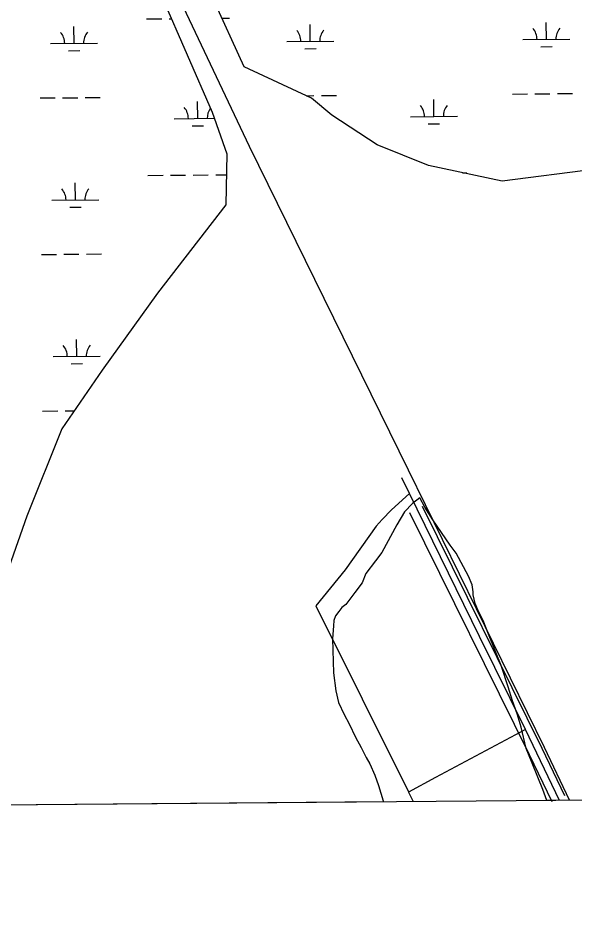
# Model space of a CAD drawing. Extents: x 3568792 to 3606828, y 529143 to 554785.
# Drawn here: x 3600545 to 3601728, y 534531 to 536452 of the extents above; entities that cross this region are included whole.
import ezdxf

# ---------------------------------------------------------------- set-up
doc = ezdxf.new("R2010")
doc.units = 0
for name, color, linetype in [('V-DTCH-CNTR', 7, 'Continuous'), ('V-GRID-FRAM', 7, 'Continuous'), ('V-ROAD-CNTR', 7, 'Continuous'), ('V-SITE-VEGE', 7, 'Continuous'), ('V-TOPO-SHOR', 7, 'Continuous'), ('V-WETL-SWMP', 7, 'Continuous')]:
    doc.layers.add(name, color=color, linetype=linetype)

msp = doc.modelspace()

# ---------------------------------------------------------------- linework, layer by layer
at = {"layer": 'V-DTCH-CNTR'}
msp.add_line((3601376.9, 535441.8), (3601360.5, 535474.9), dxfattribs=at)
for points in [[(3601376.9, 535441.8), (3601338.2, 535407), (3601318.7, 535386.2), (3601305.6, 535372.7), (3601240.3, 535279.8), (3601177.7, 535202.8)], [(3601695.2, 534789.6), (3601622.9, 534940.5), (3601525.7, 535138.2), (3601376.9, 535441.8)], [(3601177.7, 535202.8), (3601374.3, 534807.8), (3601374.7, 534806.8), (3601384.6, 534787)], [(3601622.9, 534940.5), (3601432, 534838.3), (3601374.7, 534806.8)]]:
    msp.add_lwpolyline(points, dxfattribs=at)
at = {"layer": 'V-GRID-FRAM'}
msp.add_lwpolyline([(3570936, 552713.8), (3602582.8, 552980.8), (3602744.1, 534798.4), (3571081.5, 534531.3), (3570936, 552713.8)], dxfattribs=at)
at = {"layer": 'V-ROAD-CNTR'}
for points in [[(3601679.6, 534786.4), (3601632, 534886.6), (3601377.1, 535400.9)], [(3601706.7, 534799.2), (3601659, 534899.7), (3601404, 535414.2)]]:
    msp.add_lwpolyline(points, dxfattribs=at)
at = {"layer": 'V-SITE-VEGE'}
for p, q in [((3601383.1, 535420.7), (3601366.2, 535402.8)), ((3601398.9, 535432.4), (3601383.1, 535420.7)), ((3601409.5, 535412.8), (3601398.9, 535432.4)), ((3601366.2, 535402.8), (3601349.6, 535374.9)), ((3601426.5, 535385.9), (3601409.5, 535412.8)), ((3601462.9, 535332.2), (3601426.5, 535385.9)), ((3601349.6, 535374.9), (3601317.6, 535316.7)), ((3601475.9, 535315.1), (3601462.9, 535332.2)), ((3601317.6, 535316.7), (3601304.5, 535298.9)), ((3601502.2, 535266.1), (3601475.9, 535315.1)), ((3601304.5, 535298.9), (3601284.1, 535272.1)), ((3601284.1, 535272.1), (3601275.9, 535252)), ((3601510.2, 535247.6), (3601502.2, 535266.1)), ((3601275.9, 535252), (3601260.4, 535231.6)), ((3601511.9, 535232.7), (3601510.2, 535247.6)), ((3601260.4, 535231.6), (3601252, 535220.1)), ((3601512.1, 535226.5), (3601511.9, 535232.7)), ((3601516.3, 535207.9), (3601512.1, 535226.5)), ((3601241.2, 535206.1), (3601232.6, 535199.6)), ((3601252, 535220.1), (3601241.2, 535206.1)), ((3601521.7, 535194.4), (3601516.3, 535207.9)), ((3601226.7, 535190.8), (3601219.5, 535181.8)), ((3601232.6, 535199.6), (3601226.7, 535190.8)), ((3601534.9, 535168.6), (3601521.7, 535194.4)), ((3601216, 535171.8), (3601215.1, 535160.5)), ((3601219.5, 535181.8), (3601216, 535171.8)), ((3601543, 535146.4), (3601534.9, 535168.6)), ((3601215.1, 535160.5), (3601213.4, 535133.1)), ((3601213.4, 535133.1), (3601215.5, 535060.9)), ((3601559.2, 535105.8), (3601543, 535146.4)), ((3601571.3, 535076.3), (3601559.2, 535105.8)), ((3601586.3, 535030.6), (3601571.3, 535076.3)), ((3601215.5, 535060.9), (3601220.4, 535022.4)), ((3601220.4, 535022.4), (3601226.1, 534997.7)), ((3601595.9, 535001), (3601586.3, 535030.6)), ((3601226.1, 534997.7), (3601238.1, 534971.9)), ((3601605.4, 534973.9), (3601595.9, 535001)), ((3601238.1, 534971.9), (3601248.6, 534952.3)), ((3601613.7, 534945.5), (3601605.4, 534973.9)), ((3601248.6, 534952.3), (3601261.9, 534924)), ((3601625, 534899.8), (3601613.7, 534945.5)), ((3601261.9, 534924), (3601273.7, 534902)), ((3601273.7, 534902), (3601284.3, 534881.1)), ((3601637.1, 534869), (3601625, 534899.8)), ((3601284.3, 534881.1), (3601292.2, 534867.6)), ((3601292.2, 534867.6), (3601302.8, 534843)), ((3601659.9, 534812.4), (3601637.1, 534869)), ((3601302.8, 534843), (3601311, 534820.9)), ((3601311, 534820.9), (3601320.6, 534788.8)), ((3601668.6, 534789.4), (3601659.9, 534812.4)), ((3601321.5, 534786.4), (3599365.4, 534769.9)), ((3601320.6, 534788.8), (3601321.5, 534786.4)), ((3602744.1, 534798.4), (3601668.6, 534789.4))]:
    msp.add_line(p, q, dxfattribs=at)
at = {"layer": 'V-TOPO-SHOR'}
for points in [[(3601374.9, 535491.6), (3601036.4, 536179.5), (3600685.4, 536921.7), (3600675.9, 536929.2), (3600659.6, 536934.2)], [(3601716.8, 534789.8), (3601663.7, 534902.1), (3601374.9, 535491.6)]]:
    msp.add_lwpolyline(points, dxfattribs=at)
at = {"layer": 'V-WETL-SWMP'}
for p, q in [((3600620.6, 537023.4), (3600957.3, 536252.3)), ((3601025.2, 536348.5), (3600904.4, 536613.4)), ((3600818.1, 536450.5), (3600850.1, 536450.7)), ((3600866.1, 536450.9), (3600870.6, 536450.9)), ((3600978.1, 536451.8), (3600994.1, 536451.9)), ((3601165.8, 536402.7), (3601165.5, 536438.6)), ((3601667.7, 536406.9), (3601667.4, 536442.9)), ((3600663.9, 536398.4), (3600663.6, 536434.4)), ((3600613.9, 536398), (3600713.9, 536398.8)), ((3601115.8, 536402.2), (3601215.8, 536403.1)), ((3601617.7, 536406.5), (3601717.7, 536407.3)), ((3600652.1, 536382.9), (3600676.1, 536383.1)), ((3601154, 536387.1), (3601178, 536387.3)), ((3601655.8, 536391.4), (3601679.8, 536391.6)), ((3601168.4, 536282), (3601025.2, 536348.5)), ((3600591.5, 536282.4), (3600623.5, 536282.6)), ((3600639.5, 536282.8), (3600671.5, 536283)), ((3600687.5, 536283.2), (3600719.5, 536283.4)), ((3601157.4, 536287.1), (3601173.4, 536287.3)), ((3601211.8, 536245.6), (3601168.4, 536282)), ((3601189.4, 536287.4), (3601221.4, 536287.7)), ((3601595.3, 536290.8), (3601627.3, 536291.1)), ((3601643.3, 536291.2), (3601675.3, 536291.5)), ((3601691.3, 536291.6), (3601723.3, 536291.9)), ((3600926.7, 536238.8), (3600926.4, 536274.8)), ((3601428.6, 536243), (3601428.3, 536279)), ((3600957.3, 536252.3), (3600988.2, 536163.8)), ((3601307.8, 536182.5), (3601211.8, 536245.6)), ((3601378.6, 536242.6), (3601478.6, 536243.4)), ((3600876.7, 536238.3), (3600961.9, 536239.1)), ((3600914.9, 536223.2), (3600938.9, 536223.4)), ((3601416.7, 536227.5), (3601440.7, 536227.7)), ((3601417.4, 536138.6), (3601307.8, 536182.5)), ((3600988.2, 536163.8), (3600986.6, 536055.4)), ((3601573.8, 536105.5), (3601417.4, 536138.6)), ((3601813, 536136), (3601573.8, 536105.5)), ((3600820.9, 536117.8), (3600852.9, 536118.1)), ((3600868.9, 536118.2), (3600900.9, 536118.5)), ((3600916.9, 536118.6), (3600948.9, 536118.9)), ((3600964.9, 536119), (3600987.5, 536119.2)), ((3601489.1, 536123.4), (3601498.8, 536123.5)), ((3600666.7, 536065.8), (3600666.4, 536101.8)), ((3600616.7, 536065.3), (3600716.7, 536066.2)), ((3600654.9, 536050.2), (3600678.9, 536050.4)), ((3600986.6, 536055.4), (3600841.4, 535867.5)), ((3600594.3, 535949.7), (3600626.3, 535950)), ((3600642.3, 535950.1), (3600674.3, 535950.4)), ((3600690.3, 535950.5), (3600722.3, 535950.8)), ((3600841.4, 535867.5), (3600723.7, 535704)), ((3600669.5, 535733.1), (3600669.2, 535769.1)), ((3600619.5, 535732.7), (3600719.5, 535733.5)), ((3600657.7, 535717.6), (3600681.7, 535717.8)), ((3600723.7, 535704), (3600637.9, 535579.1)), ((3600597.1, 535617), (3600629.1, 535617.3)), ((3600645.1, 535617.4), (3600664.4, 535617.6)), ((3600637.9, 535579.1), (3600563.3, 535393.3)), ((3600563.3, 535393.3), (3600498, 535207.7))]:
    msp.add_line(p, q, dxfattribs=at)
for centre, start, end in [((3600608.7, 536398.4), 359.7115, 41.2552), ((3600719.2, 536399.4), 139.7115, 181.2552), ((3601110.6, 536402.7), 359.7115, 41.2552), ((3601221.1, 536403.6), 139.7115, 181.2552), ((3601612.5, 536406.9), 359.7115, 41.2552), ((3601722.9, 536407.8), 139.7115, 181.2552), ((3600871.5, 536238.8), 359.7115, 41.2552), ((3601373.4, 536243), 359.7115, 41.2552), ((3601483.9, 536243.9), 139.7115, 181.2552), ((3600982, 536239.7), 143.3929, 181.2552), ((3600611.5, 536065.8), 359.7115, 41.2552), ((3600722, 536066.7), 139.7115, 181.2552), ((3600614.3, 535733.1), 359.7115, 41.2552), ((3600724.8, 535734), 139.7115, 181.2552)]:
    msp.add_arc(centre, 35.2, start, end, dxfattribs=at)

doc.saveas('drawing.dxf')
